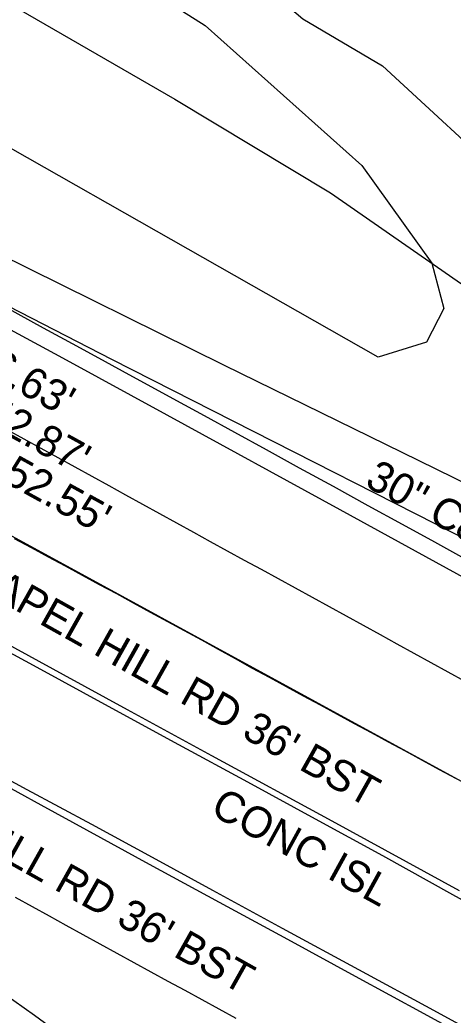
# Model space of a CAD drawing. Extents: x 2074109 to 2077820, y 741079 to 746031.
# Drawn here: x 2075724.7 to 2075780.7, y 743223.8 to 743352.5 of the extents above; entities that cross this region are included whole.
import ezdxf

# ---------------------------------------------------------------- set-up
doc = ezdxf.new("R2010")
doc.units = 0
for name, color, linetype in [('Exist Guardrail', 7, 'Continuous'), ('Exist Horizontal Alignment', 7, 'Continuous'), ('Exist Roads Curbs', 7, 'Continuous'), ('Exist Roads Curbs Text', 7, 'Continuous'), ('Exist Roads EOP', 7, 'Continuous'), ('Exist Roads EOP Text', 7, 'Continuous'), ('Exist Roads EOT', 7, 'Continuous'), ('Exist Structure Minor Catch Basin Top Elevation', 7, 'Continuous'), ('Exist Structure Minor Pipes RCP 15 Inch Invert', 7, 'Continuous'), ('Exist Utilities Power UG Cable SUE LOS B', 7, 'Continuous'), ('Exist Utilities Telephone UG Conduit SUE LOS B', 7, 'Continuous'), ('Exist Utilities Water UG Line SUE LOS B', 7, 'Continuous'), ('Exist Vegetation Hedge Row', 7, 'Continuous')]:
    doc.layers.add(name, color=color, linetype=linetype)

msp = doc.modelspace()

# ---------------------------------------------------------------- linework, layer by layer
at = {"layer": 'Exist Guardrail'}
msp.add_lwpolyline([(2075675.59, 743346.34), (2075704.44, 743331.16), (2075721.66, 743322.46), (2075751.09, 743307.88), (2075776.14, 743295.58), (2075797.03, 743285.32), (2075804.16, 743282.07), (2075827.75, 743270.09), (2075854.36, 743257.13)], dxfattribs=at)
at = {"layer": 'Exist Horizontal Alignment'}
msp.add_line((2074769.18, 743807.11), (2075920.37, 743178.35), dxfattribs=at)
msp.add_arc((2075576.49, 743016.9), 255.61, 37.9648, 61.3572, dxfattribs=at)
at = {"layer": 'Exist Roads Curbs'}
for points in [[(2075722.83, 743315.42), (2075727.74, 743312.71), (2075732.03, 743310.36), (2075735.71, 743308.34), (2075738.78, 743306.67), (2075741.71, 743305.09), (2075744.95, 743303.31), (2075748.52, 743301.36), (2075752.42, 743299.22), (2075756.54, 743296.96), (2075760.79, 743294.62), (2075765.16, 743292.21), (2075769.66, 743289.74), (2075774.1, 743287.3), (2075778.26, 743285.02), (2075782.16, 743282.88)], [(2075654.25, 743308.34), (2075655.19, 743307.82), (2075664.86, 743302.5), (2075673.53, 743297.75), (2075681.41, 743293.47), (2075690.07, 743288.77), (2075699.59, 743283.6), (2075708.87, 743278.57), (2075717.82, 743273.73), (2075726.89, 743268.81), (2075736.11, 743263.78), (2075745.21, 743258.83), (2075754.13, 743253.98), (2075762.87, 743249.21), (2075771.53, 743244.46), (2075780.61, 743239.45), (2075790.07, 743234.2)], [(2075787.48, 743219.36), (2075778.16, 743224.43), (2075768.48, 743229.7), (2075758.64, 743235.04), (2075749.64, 743239.94), (2075741.83, 743244.22), (2075733.99, 743248.48), (2075725.65, 743252.97), (2075717.6, 743257.33), (2075710.16, 743261.43), (2075703.15, 743265.28), (2075696.44, 743268.94), (2075688.69, 743273.18), (2075679.42, 743278.27), (2075670.77, 743283.02), (2075663.5, 743286.98), (2075655.6, 743291.3), (2075647.27, 743295.9)]]:
    msp.add_lwpolyline(points, dxfattribs=at)
at = {"layer": 'Exist Roads EOP'}
for points in [[(2075671.47, 743340.84), (2075707.56, 743321.09), (2075723.47, 743312.47), (2075730.21, 743308.81), (2075743.71, 743301.44), (2075766.03, 743289.22), (2075790.82, 743275.61), (2075815.54, 743262.07), (2075837.82, 743249.91), (2075860.86, 743237.35), (2075880.58, 743226.64)], [(2075781.49, 743239.92), (2075765.03, 743248.9), (2075749.52, 743257.36), (2075738.62, 743263.32), (2075730.34, 743267.84), (2075722.71, 743272.02), (2075715.91, 743275.73), (2075710.13, 743278.86), (2075704.26, 743282.05), (2075697.19, 743285.91), (2075689.95, 743289.87), (2075683.57, 743293.35), (2075676.76, 743297.07), (2075668.19, 743301.75), (2075658.86, 743306.83), (2075654.68, 743309.1)], [(2075646.8, 743295.06), (2075650, 743293.28), (2075655.11, 743290.46), (2075661.6, 743286.92), (2075669.3, 743282.74), (2075678.05, 743277.98), (2075687.05, 743273.07), (2075695.48, 743268.46), (2075703.96, 743263.83), (2075713.12, 743258.84), (2075721.44, 743254.3), (2075727.43, 743251.02), (2075733.33, 743247.78), (2075741.41, 743243.37), (2075750.46, 743238.44), (2075759.26, 743233.65), (2075768, 743228.89), (2075776.89, 743224.04), (2075786.29, 743218.9)]]:
    msp.add_lwpolyline(points, dxfattribs=at)
at = {"layer": 'Exist Roads EOT'}
for points in [[(2075723.04, 743299.57), (2075725.24, 743298.36), (2075727.43, 743297.16), (2075729.61, 743295.95), (2075731.8, 743294.74), (2075733.99, 743293.53), (2075736.18, 743292.33), (2075738.37, 743291.12), (2075740.56, 743289.91), (2075742.75, 743288.7), (2075744.94, 743287.49), (2075747.12, 743286.29), (2075749.31, 743285.08), (2075751.5, 743283.87), (2075753.69, 743282.67), (2075755.89, 743281.48), (2075758.09, 743280.29), (2075760.29, 743279.1), (2075762.48, 743277.89), (2075764.67, 743276.68), (2075766.85, 743275.47), (2075769.04, 743274.26), (2075771.23, 743273.05), (2075773.42, 743271.84), (2075775.61, 743270.63), (2075777.79, 743269.42), (2075779.98, 743268.21), (2075782.17, 743267)], [(2075723.98, 743285.48), (2075726.18, 743284.29), (2075728.38, 743283.1), (2075730.57, 743281.91), (2075732.77, 743280.72), (2075734.97, 743279.52), (2075737.17, 743278.33), (2075739.36, 743277.14), (2075741.56, 743275.95), (2075743.76, 743274.75), (2075745.95, 743273.56), (2075748.15, 743272.37), (2075750.33, 743271.15), (2075752.52, 743269.93), (2075754.7, 743268.71), (2075756.89, 743267.51), (2075759.09, 743266.32), (2075761.29, 743265.13), (2075763.49, 743263.94), (2075765.69, 743262.75), (2075767.89, 743261.56), (2075770.08, 743260.37), (2075772.28, 743259.18), (2075774.48, 743257.99), (2075776.68, 743256.8), (2075778.88, 743255.61), (2075781.08, 743254.42)], [(2075724.09, 743239.07), (2075726.28, 743237.87), (2075728.48, 743236.67), (2075730.66, 743235.46), (2075732.85, 743234.25), (2075735.04, 743233.04), (2075737.23, 743231.84), (2075739.43, 743230.64), (2075741.62, 743229.44), (2075743.81, 743228.24), (2075746.01, 743227.04), (2075748.2, 743225.84), (2075750.39, 743224.64), (2075752.59, 743223.44)]]:
    msp.add_lwpolyline(points, dxfattribs=at)
at = {"layer": 'Exist Utilities Power UG Cable SUE LOS B'}
msp.add_lwpolyline([(2075533.27, 743615.97), (2075567.2, 743595.41), (2075714.24, 743498.15), (2075756.41, 743472.15), (2075744.73, 743436.84), (2075735.98, 743400.81), (2075736.7, 743379.57), (2075744.38, 743367.05), (2075761.28, 743352.67), (2075771.54, 743346.58), (2075788.66, 743330.79), (2075794.6, 743320.93)], dxfattribs=at)
at = {"layer": 'Exist Utilities Telephone UG Conduit SUE LOS B'}
msp.add_lwpolyline([(2075672.89, 743341.39), (2075736.54, 743308.65), (2075796.69, 743278.05), (2075867.04, 743238.5), (2075921.9, 743209.46), (2075960.48, 743187.73), (2076008.51, 743166.58), (2076026.12, 743160.68), (2076048.83, 743145.45), (2076053.46, 743153.14), (2076083.51, 743134.83), (2076100.14, 743126.62), (2076153.6, 743096.75), (2076227.57, 743057.65), (2076265.35, 743038.75), (2076325.02, 743012.99), (2076370.03, 742993.2), (2076407.51, 742976.75), (2076444.05, 742959.06)], dxfattribs=at)
at = {"layer": 'Exist Utilities Water UG Line SUE LOS B'}
msp.add_lwpolyline([(2074661.41, 743894.07), (2074669.03, 743889.86), (2074695.78, 743877.33), (2074733.5, 743856.32), (2074766.19, 743837.03), (2074806.52, 743814.12), (2074828.36, 743801.4), (2074869.77, 743778.77), (2075138.71, 743653.82), (2075174.59, 743638.37), (2075261.38, 743603.22), (2075296.53, 743589.33), (2075345.56, 743568.62), (2075373.37, 743552.36), (2075399.34, 743536.02), (2075447.19, 743500.05), (2075713.36, 743360.43), (2075744.72, 743342.27), (2075764.85, 743330.17), (2075782.75, 743317.7), (2075822.78, 743289.56)], dxfattribs=at)
at = {"layer": 'Exist Vegetation Hedge Row'}
msp.add_lwpolyline([(2075739.04, 743453.34), (2075734.47, 743430.66), (2075722.82, 743397.44), (2075719.78, 743378.61), (2075722.57, 743368.36), (2075748.65, 743351.81), (2075768.88, 743333.68), (2075777.94, 743321.07), (2075779.48, 743315.18), (2075777.23, 743310.85), (2075770.98, 743308.92), (2075697.04, 743350.99), (2075685.33, 743356.04), (2075665.36, 743361.84), (2075652.63, 743369.54), (2075652.52, 743377.85), (2075679.93, 743422.09), (2075699.35, 743452.58), (2075708.86, 743465.58), (2075717.23, 743468.68), (2075728.23, 743463.53), (2075735.99, 743459.68), (2075739.04, 743453.34)], dxfattribs=at)

# ---------------------------------------------------------------- texts
at = {"layer": 'Exist Roads Curbs Text'}
for s, rotation, p in [('30" C&G', 331.2323, (2075769.11, 743292.32)), ('CONC ISL', 331.2485, (2075749.14, 743249.9))]:
    msp.add_text(s, height=4, rotation=rotation, dxfattribs=at).set_placement(p)
at = {"layer": 'Exist Roads EOP Text'}
for p in [(2075699.56, 743289.96), (2075683.35, 743265.77)]:
    msp.add_text("NC 54 CHAPEL HILL RD 36' BST", height=4, rotation=330.6958, dxfattribs=at).set_placement(p)
at = {"layer": 'Exist Structure Minor Catch Basin Top Elevation'}
msp.add_text("TOP=456.63'", height=4, rotation=331.1716, dxfattribs=at).set_placement((2075702.74, 743316.33))
at = {"layer": 'Exist Structure Minor Pipes RCP 15 Inch Invert'}
for s, p in [("INV IN=452.87'", (2075700.58, 743311.14)), ("INV OUT=452.55'", (2075698.02, 743306.29))]:
    msp.add_text(s, height=4, rotation=331.1716, dxfattribs=at).set_placement(p)

doc.saveas('drawing.dxf')
